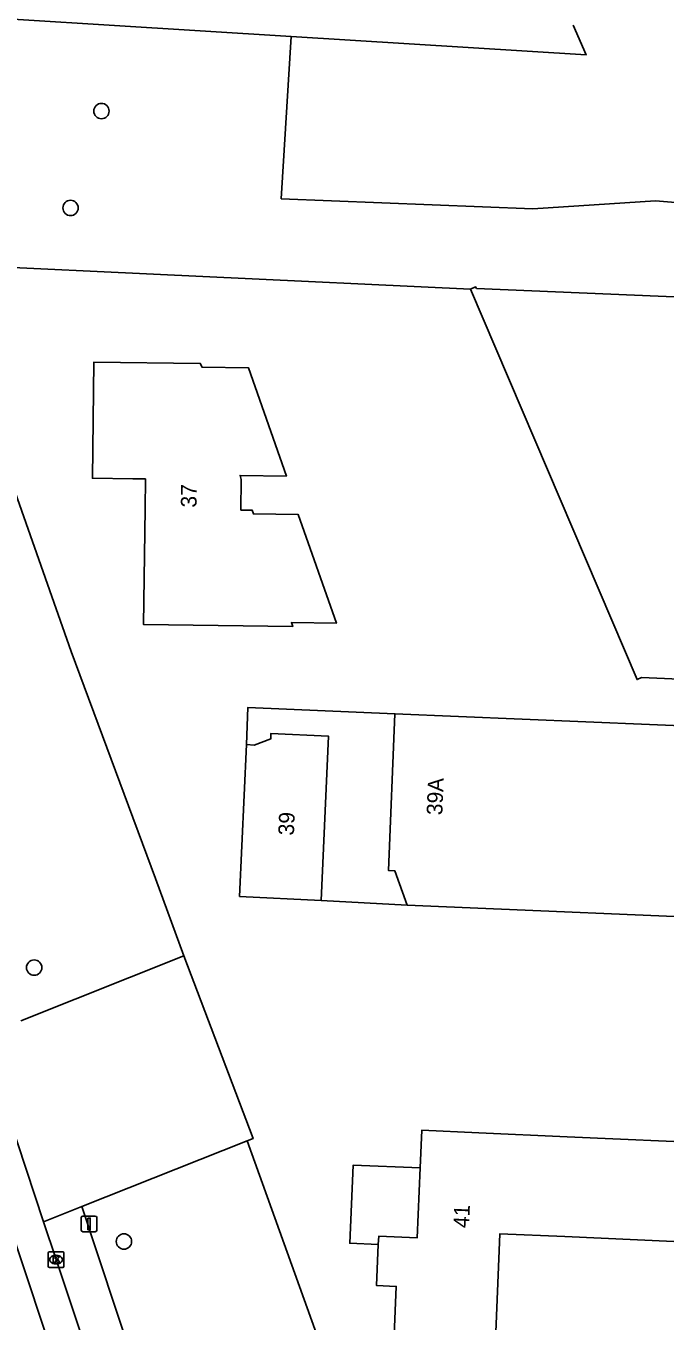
# Model space of a CAD drawing. Extents: x 162990 to 165007, y 383433 to 384336.
# Drawn here: x 164827.1 to 164867.8, y 383927.6 to 384010.2 of the extents above; entities that cross this region are included whole.
import ezdxf

# ---------------------------------------------------------------- set-up
doc = ezdxf.new("R2010")
doc.units = 0
for name, color, linetype in [('IMGEO_Boom', 7, 'Continuous'), ('IMGEO_Groenvoorziening', 7, 'Continuous'), ('IMGEO_Kolk', 7, 'Continuous'), ('IMGEO_Pand', 7, 'Continuous'), ('IMGEO_Pand_nummerreeks', 7, 'Continuous'), ('IMGEO_Pand_overbouw', 7, 'Continuous'), ('IMGEO_Rijbaan_lokaal_gesloten', 7, 'Continuous'), ('IMGEO_Verkeersbordpaal', 7, 'Continuous'), ('IMGEO_Voetpad_open', 7, 'Continuous')]:
    doc.layers.add(name, color=color, linetype=linetype)

msp = doc.modelspace()

# ---------------------------------------------------------------- linework, layer by layer
at = {"layer": 'IMGEO_Boom'}
for centre in [(164831.902, 384004.762), (164829.933, 383998.586), (164827.613, 383950.169), (164833.338, 383932.715)]:
    msp.add_circle(centre, 0.489, dxfattribs=at)
at = {"layer": 'IMGEO_Groenvoorziening'}
for points in [[(164815.317, 384011.305), (164843.99, 384009.515)], [(164843.99, 384009.515), (164862.798, 384008.341), (164861.978, 384010.239)], [(164907.588, 383944.23), (164905.675, 383943.934), (164901.35, 383944.951), (164896.58, 383952.603), (164891.167, 383964.455), (164880.942, 383984.984), (164875.995, 383996.501), (164871.605, 383998.684), (164867.228, 383999.037), (164859.398, 383998.529), (164843.369, 383999.173), (164843.99, 384009.515)], [(164821.286, 383995.015), (164855.424, 383993.415)], [(164837.158, 383950.928), (164835.338, 383955.847), (164829.982, 383970.323), (164823.633, 383988.266)], [(164841.201, 383939.124), (164847.858, 383920.569), (164852.768, 383920.358)]]:
    msp.add_lwpolyline(points, dxfattribs=at)
at = {"layer": 'IMGEO_Kolk'}
for p, q in [((164828.509, 383931.137), (164828.509, 383931.989)), ((164828.584, 383932.063), (164829.436, 383932.063)), ((164828.997, 383931.843), (164829.022, 383931.843)), ((164829.51, 383931.989), (164829.51, 383931.137)), ((164829.436, 383931.063), (164828.584, 383931.063)), ((164829.02, 383931.283), (164828.995, 383931.283))]:
    msp.add_line(p, q, dxfattribs=at)
for points in [[(164828.509, 383931.137), (164828.509, 383931.989)], [(164828.584, 383932.063), (164829.436, 383932.063)], [(164828.83, 383931.763), (164828.953, 383931.763), (164828.953, 383931.612), (164829.083, 383931.763), (164829.247, 383931.763), (164829.101, 383931.612), (164829.254, 383931.363), (164829.102, 383931.363), (164829.017, 383931.527), (164828.953, 383931.46), (164828.953, 383931.363), (164828.83, 383931.363), (164828.83, 383931.763)], [(164829.51, 383931.989), (164829.51, 383931.137)], [(164829.436, 383931.063), (164828.584, 383931.063)]]:
    msp.add_lwpolyline(points, dxfattribs=at)
for centre, start, end in [((164828.586, 383931.987), 91.55205, 178.44795), ((164828.586, 383931.987), 91.55205, 178.44795), ((164829.434, 383931.987), 1.55205, 88.44795), ((164829.434, 383931.987), 1.55205, 88.44795), ((164828.586, 383931.139), 181.55205, 268.44795), ((164828.586, 383931.139), 181.55205, 268.44795), ((164829.434, 383931.139), 271.55205, 358.44795), ((164829.434, 383931.139), 271.55205, 358.44795)]:
    msp.add_arc(centre, 0.0765, start, end, dxfattribs=at)
for centre, major_axis, ratio, start_param, end_param in [((164828.996, 383931.563), (-0.387, 0.002), 0.722429, 4.712389, 7.853982), ((164829.021, 383931.563), (-0.39, 0.002), 0.717154, 1.570796, 4.712389)]:
    msp.add_ellipse(centre, major_axis=major_axis, ratio=ratio, start_param=start_param, end_param=end_param, dxfattribs=at)
at = {"layer": 'IMGEO_Pand'}
for points in [[(164879.876, 383968.181), (164869.405, 383992.881), (164855.818, 383993.454), (164855.752, 383993.549), (164855.424, 383993.415)], [(164855.424, 383993.415), (164866.045, 383968.532), (164866.334, 383968.666), (164879.929, 383968.056), (164879.876, 383968.181)], [(164840.816, 383981.276), (164840.737, 383981.542), (164843.693, 383981.501), (164841.277, 383988.39), (164838.32, 383988.431), (164838.202, 383988.683), (164831.417, 383988.755), (164831.331, 383981.36), (164833.899, 383981.322), (164834.71, 383981.313), (164834.683, 383979.405), (164834.585, 383972.036), (164844.094, 383971.903), (164844.015, 383972.16), (164846.884, 383972.12), (164844.453, 383979.049), (164841.595, 383979.089), (164841.509, 383979.336), (164840.795, 383979.335), (164840.816, 383981.276)], [(164851.395, 383954.147), (164874.456, 383953.169), (164874.967, 383965.328), (164850.614, 383966.354), (164850.199, 383956.37), (164850.607, 383956.333), (164851.395, 383954.147)], [(164845.916, 383954.456), (164846.371, 383964.922), (164842.71, 383965.098), (164842.691, 383964.746), (164841.637, 383964.343), (164841.139, 383964.386), (164840.712, 383954.707), (164845.916, 383954.456)], [(164871.05, 383932.591), (164871.301, 383938.95), (164861.597, 383939.393), (164855.97, 383939.644), (164852.316, 383939.807), (164852.215, 383937.403), (164852.02, 383932.945), (164849.577, 383933.051), (164849.545, 383932.529), (164849.438, 383929.901), (164850.696, 383929.853), (164850.568, 383926.746), (164851.817, 383926.694), (164851.688, 383923.567), (164852.937, 383923.516), (164852.768, 383920.358)], [(164856.769, 383920.158), (164857.264, 383932.132), (164857.308, 383933.209), (164861.434, 383933.024), (164870.709, 383932.612)]]:
    msp.add_lwpolyline(points, dxfattribs=at)
at = {"layer": 'IMGEO_Pand_overbouw'}
for points in [[(164845.916, 383954.456), (164851.395, 383954.147), (164850.607, 383956.333), (164850.199, 383956.37), (164850.614, 383966.354), (164841.237, 383966.758), (164841.139, 383964.386), (164841.637, 383964.343), (164842.691, 383964.746), (164842.71, 383965.098), (164846.371, 383964.922)], [(164852.215, 383937.403), (164847.951, 383937.59), (164847.733, 383932.608), (164849.545, 383932.529), (164849.577, 383933.051), (164852.02, 383932.945)]]:
    msp.add_lwpolyline(points, close=True, dxfattribs=at)
at = {"layer": 'IMGEO_Rijbaan_lokaal_gesloten'}
for points in [[(164813.175, 383972.528), (164877.84, 383777.451)], [(164828.211, 383933.971), (164824.298, 383945.79)], [(164828.211, 383933.971), (164829.009, 383931.562), (164836.784, 383908.199), (164843.917, 383886.747), (164849.681, 383869.321), (164851.615, 383863.587)]]:
    msp.add_lwpolyline(points, dxfattribs=at)
at = {"layer": 'IMGEO_Verkeersbordpaal'}
for p, q in [((164830.617, 383933.434), (164830.617, 383934.234)), ((164830.617, 383934.234), (164830.617, 383933.434)), ((164830.717, 383934.334), (164831.507, 383934.334)), ((164831.507, 383934.334), (164830.717, 383934.334)), ((164831.607, 383934.234), (164831.607, 383933.434)), ((164831.607, 383933.434), (164831.607, 383934.234)), ((164831.507, 383933.334), (164830.717, 383933.334)), ((164830.717, 383933.334), (164831.507, 383933.334))]:
    msp.add_line(p, q, dxfattribs=at)
msp.add_lwpolyline([(164831.037, 383934.209), (164831.187, 383934.209), (164831.187, 383933.459), (164831.037, 383933.459), (164831.037, 383934.209)], dxfattribs=at)
for centre, start, end in [((164830.717, 383934.234), 90, 180), ((164830.717, 383934.234), 90, 180), ((164831.507, 383934.234), 0, 90), ((164831.507, 383934.234), 360, 90), ((164830.717, 383933.434), 180, 270), ((164830.717, 383933.434), 180, 270), ((164831.507, 383933.434), 270, 0), ((164831.507, 383933.434), 270, 0)]:
    msp.add_arc(centre, 0.1, start, end, dxfattribs=at)
at = {"layer": 'IMGEO_Voetpad_open'}
for points in [[(164837.158, 383950.928), (164826.771, 383946.778)], [(164841.201, 383939.124), (164841.571, 383939.271), (164837.158, 383950.928)], [(164830.657, 383934.942), (164841.201, 383939.124)], [(164830.657, 383934.942), (164828.211, 383933.971)], [(164839.411, 383908.52), (164830.657, 383934.942)]]:
    msp.add_lwpolyline(points, dxfattribs=at)

# ---------------------------------------------------------------- texts
at = {"layer": 'IMGEO_Pand_nummerreeks'}
for s, rotation, p in [('37', 89.18661, (164837.964, 383979.486)), ('39A', 87.61979, (164853.627, 383959.871)), ('39', 87.47397, (164844.166, 383958.577)), ('41', 87.49539, (164855.329, 383933.556))]:
    msp.add_text(s, height=1, rotation=rotation, dxfattribs=at).set_placement(p)

doc.saveas('drawing.dxf')
